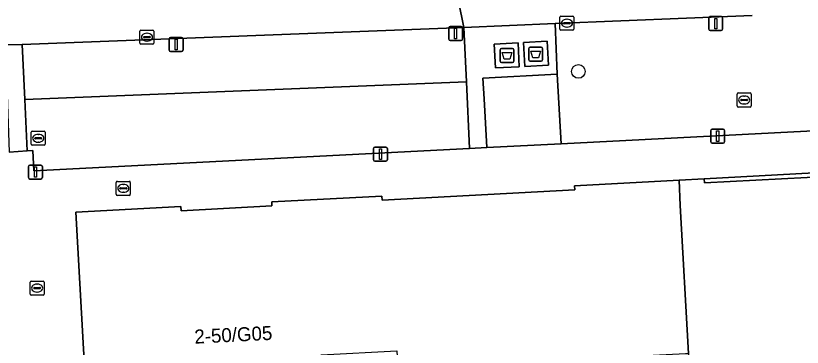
# Model space of a CAD drawing. Extents: x 161084 to 161928, y 385354 to 386522.
# Drawn here: x 161299.3 to 161355.5, y 386355.7 to 386379.4 of the extents above; entities that cross this region are included whole.
import ezdxf

# ---------------------------------------------------------------- set-up
doc = ezdxf.new("R2010")
doc.units = 0
for name, color, linetype in [('IMGEO_Afval_apart_plaats', 7, 'Continuous'), ('IMGEO_Boom', 7, 'Continuous'), ('IMGEO_Brandkraan', 7, 'Continuous'), ('IMGEO_Groenvoorziening', 7, 'Continuous'), ('IMGEO_Kolk', 7, 'Continuous'), ('IMGEO_Lichtmast', 7, 'Continuous'), ('IMGEO_Pand', 7, 'Continuous'), ('IMGEO_Pand_nummerreeks', 7, 'Continuous'), ('IMGEO_Parkeervlak_open', 7, 'Continuous'), ('IMGEO_Rijbaan_lokaal_open', 7, 'Continuous'), ('IMGEO_Rioolput', 7, 'Continuous'), ('IMGEO_Voetpad_gesloten', 7, 'Continuous'), ('IMGEO_Voetpad_open', 7, 'Continuous')]:
    doc.layers.add(name, color=color, linetype=linetype)

msp = doc.modelspace()

# ---------------------------------------------------------------- linework, layer by layer
at = {"layer": 'IMGEO_Afval_apart_plaats'}
for p, q in [((161336.056, 386377.146), (161336.846, 386377.146)), ((161336.846, 386377.146), (161336.056, 386377.146)), ((161333.911, 386376.149), (161333.911, 386376.949)), ((161333.911, 386376.949), (161333.911, 386376.149)), ((161334.011, 386377.049), (161334.801, 386377.049)), ((161334.801, 386377.049), (161334.011, 386377.049)), ((161334.901, 386376.949), (161334.901, 386376.149)), ((161334.901, 386376.149), (161334.901, 386376.949)), ((161335.956, 386376.246), (161335.956, 386377.046)), ((161335.956, 386377.046), (161335.956, 386376.246)), ((161336.946, 386377.046), (161336.946, 386376.246)), ((161336.946, 386376.246), (161336.946, 386377.046)), ((161334.801, 386376.049), (161334.011, 386376.049)), ((161334.011, 386376.049), (161334.801, 386376.049)), ((161336.846, 386376.146), (161336.056, 386376.146)), ((161336.056, 386376.146), (161336.846, 386376.146))]:
    msp.add_line(p, q, dxfattribs=at)
for points in [[(161334.054, 386376.763), (161334.758, 386376.763), (161334.609, 386376.293), (161334.203, 386376.293), (161334.054, 386376.763)], [(161336.099, 386376.86), (161336.803, 386376.86), (161336.654, 386376.39), (161336.248, 386376.39), (161336.099, 386376.86)]]:
    msp.add_lwpolyline(points, dxfattribs=at)
for centre, start, end in [((161336.056, 386377.046), 90, 180), ((161336.056, 386377.046), 90, 180), ((161336.846, 386377.046), 0, 90), ((161336.846, 386377.046), 360, 90), ((161334.011, 386376.949), 90, 180), ((161334.011, 386376.949), 90, 180), ((161334.801, 386376.949), 0, 90), ((161334.801, 386376.949), 360, 90), ((161334.011, 386376.149), 180, 270), ((161334.011, 386376.149), 180, 270), ((161334.801, 386376.149), 270, 0), ((161334.801, 386376.149), 270, 0), ((161336.056, 386376.246), 180, 270), ((161336.056, 386376.246), 180, 270), ((161336.846, 386376.246), 270, 0), ((161336.846, 386376.246), 270, 0)]:
    msp.add_arc(centre, 0.1, start, end, dxfattribs=at)
at = {"layer": 'IMGEO_Boom'}
msp.add_circle((161339.504, 386375.412), 0.489, dxfattribs=at)
at = {"layer": 'IMGEO_Brandkraan'}
for p, q in [((161306.547, 386367.564), (161307.399, 386367.564)), ((161306.472, 386366.638), (161306.472, 386367.49)), ((161306.731, 386367.058), (161306.731, 386367.07)), ((161307.169, 386367.021), (161306.771, 386367.021)), ((161306.774, 386367.107), (161307.172, 386367.107)), ((161306.96, 386367.344), (161306.985, 386367.344)), ((161307.215, 386367.07), (161307.215, 386367.058)), ((161307.473, 386367.49), (161307.473, 386366.638)), ((161307.399, 386366.564), (161306.547, 386366.564)), ((161306.983, 386366.784), (161306.958, 386366.784))]:
    msp.add_line(p, q, dxfattribs=at)
for points in [[(161306.547, 386367.564), (161307.399, 386367.564)], [(161306.472, 386366.638), (161306.472, 386367.49)], [(161307.473, 386367.49), (161307.473, 386366.638)], [(161307.399, 386366.564), (161306.547, 386366.564)]]:
    msp.add_lwpolyline(points, dxfattribs=at)
for centre, radius, start, end in [((161306.549, 386367.488), 0.0765, 91.552, 178.448), ((161306.549, 386367.488), 0.0765, 91.552, 178.448), ((161307.397, 386367.488), 0.0765, 1.552, 88.448), ((161307.397, 386367.488), 0.0765, 1.552, 88.448), ((161306.771, 386367.067), 0.0403, 85.8775, 175.7526), ((161306.768, 386367.057), 0.0366, 178.938, 274.7102), ((161307.172, 386367.064), 0.043, 264.8664, 352.4533), ((161307.176, 386367.069), 0.0386, 1.7309, 96.639), ((161306.549, 386366.64), 0.0765, 181.552, 268.448), ((161306.549, 386366.64), 0.0765, 181.552, 268.448), ((161307.397, 386366.64), 0.0765, 271.552, 358.448), ((161307.397, 386366.64), 0.0765, 271.552, 358.448)]:
    msp.add_arc(centre, radius, start, end, dxfattribs=at)
for centre, major_axis, ratio, start_param, end_param in [((161306.959, 386367.064), (-0.387, 0.002), 0.722429, 4.712389, 7.853982), ((161306.984, 386367.064), (-0.39, 0.002), 0.717154, 1.570796, 4.712389)]:
    msp.add_ellipse(centre, major_axis=major_axis, ratio=ratio, start_param=start_param, end_param=end_param, dxfattribs=at)
at = {"layer": 'IMGEO_Groenvoorziening'}
msp.add_lwpolyline([(161351.92, 386379.418), (161337.841, 386378.824), (161337.992, 386375.228), (161338.272, 386370.245), (161361.849, 386371.457), (161362.074, 386373.505), (161362.042, 386374.469), (161361.739, 386380.785), (161361.615, 386386.68)], dxfattribs=at)
for points in [[(161299.928, 386373.404), (161331.504, 386374.68), (161331.322, 386378.549), (161299.74, 386377.342)], [(161337.992, 386375.228), (161332.679, 386374.941), (161332.763, 386373.46), (161332.961, 386369.972), (161338.272, 386370.245)], [(161300.102, 386369.749), (161300.492, 386369.769), (161300.584, 386368.307), (161331.727, 386369.908), (161331.504, 386374.68), (161299.928, 386373.404)], [(161357.697, 386367.934), (161357.681, 386368.234), (161348.494, 386367.751), (161348.51, 386367.451)]]:
    msp.add_lwpolyline(points, close=True, dxfattribs=at)
at = {"layer": 'IMGEO_Kolk'}
for p, q in [((161338.26, 386379.36), (161339.112, 386379.36)), ((161338.185, 386378.434), (161338.185, 386379.286)), ((161338.444, 386378.854), (161338.444, 386378.866)), ((161338.882, 386378.817), (161338.484, 386378.817)), ((161338.487, 386378.903), (161338.885, 386378.903)), ((161338.673, 386379.14), (161338.698, 386379.14)), ((161338.928, 386378.866), (161338.928, 386378.854)), ((161339.186, 386379.286), (161339.186, 386378.434)), ((161308.161, 386377.436), (161308.161, 386378.288)), ((161308.236, 386378.362), (161309.088, 386378.362)), ((161309.162, 386378.288), (161309.162, 386377.436)), ((161339.112, 386378.36), (161338.26, 386378.36)), ((161338.696, 386378.58), (161338.671, 386378.58)), ((161308.42, 386377.856), (161308.42, 386377.868)), ((161308.858, 386377.819), (161308.46, 386377.819)), ((161308.463, 386377.905), (161308.861, 386377.905)), ((161308.649, 386378.142), (161308.674, 386378.142)), ((161308.904, 386377.868), (161308.904, 386377.856)), ((161309.088, 386377.362), (161308.236, 386377.362)), ((161308.672, 386377.582), (161308.647, 386377.582)), ((161300.308, 386359.516), (161300.308, 386360.368)), ((161300.383, 386360.442), (161301.235, 386360.442)), ((161300.796, 386360.222), (161300.821, 386360.222)), ((161301.309, 386360.368), (161301.309, 386359.516)), ((161300.567, 386359.936), (161300.567, 386359.948)), ((161301.005, 386359.899), (161300.607, 386359.899)), ((161300.61, 386359.985), (161301.008, 386359.985)), ((161300.819, 386359.662), (161300.794, 386359.662)), ((161301.051, 386359.948), (161301.051, 386359.936)), ((161301.235, 386359.442), (161300.383, 386359.442))]:
    msp.add_line(p, q, dxfattribs=at)
for points in [[(161338.26, 386379.36), (161339.112, 386379.36)], [(161338.185, 386378.434), (161338.185, 386379.286)], [(161339.186, 386379.286), (161339.186, 386378.434)], [(161308.161, 386377.436), (161308.161, 386378.288)], [(161308.236, 386378.362), (161309.088, 386378.362)], [(161309.162, 386378.288), (161309.162, 386377.436)], [(161339.112, 386378.36), (161338.26, 386378.36)], [(161309.088, 386377.362), (161308.236, 386377.362)], [(161300.308, 386359.516), (161300.308, 386360.368)], [(161300.383, 386360.442), (161301.235, 386360.442)], [(161301.309, 386360.368), (161301.309, 386359.516)], [(161301.235, 386359.442), (161300.383, 386359.442)]]:
    msp.add_lwpolyline(points, dxfattribs=at)
for centre, radius, start, end in [((161338.262, 386379.284), 0.0765, 91.552, 178.448), ((161338.262, 386379.284), 0.0765, 91.552, 178.448), ((161339.11, 386379.284), 0.0765, 1.552, 88.448), ((161339.11, 386379.284), 0.0765, 1.552, 88.448), ((161338.484, 386378.863), 0.0403, 85.8775, 175.7526), ((161338.481, 386378.853), 0.0366, 178.938, 274.7102), ((161338.885, 386378.86), 0.043, 264.8664, 352.4533), ((161338.889, 386378.865), 0.0386, 1.7309, 96.639), ((161308.238, 386378.286), 0.0765, 91.552, 178.448), ((161308.238, 386378.286), 0.0765, 91.552, 178.448), ((161309.086, 386378.286), 0.0765, 1.552, 88.448), ((161309.086, 386378.286), 0.0765, 1.552, 88.448), ((161338.262, 386378.436), 0.0765, 181.552, 268.448), ((161338.262, 386378.436), 0.0765, 181.552, 268.448), ((161339.11, 386378.436), 0.0765, 271.552, 358.448), ((161339.11, 386378.436), 0.0765, 271.552, 358.448), ((161308.46, 386377.865), 0.0403, 85.8775, 175.7526), ((161308.457, 386377.855), 0.0366, 178.938, 274.7102), ((161308.861, 386377.862), 0.043, 264.8664, 352.4533), ((161308.865, 386377.867), 0.0386, 1.7309, 96.639), ((161308.238, 386377.438), 0.0765, 181.552, 268.448), ((161308.238, 386377.438), 0.0765, 181.552, 268.448), ((161309.086, 386377.438), 0.0765, 271.552, 358.448), ((161309.086, 386377.438), 0.0765, 271.552, 358.448), ((161300.385, 386360.366), 0.0765, 91.552, 178.448), ((161300.385, 386360.366), 0.0765, 91.552, 178.448), ((161301.233, 386360.366), 0.0765, 1.552, 88.448), ((161301.233, 386360.366), 0.0765, 1.552, 88.448), ((161300.607, 386359.945), 0.0403, 85.8775, 175.7526), ((161300.604, 386359.935), 0.0366, 178.938, 274.7102), ((161301.008, 386359.942), 0.043, 264.8664, 352.4533), ((161301.012, 386359.947), 0.0386, 1.7309, 96.639), ((161300.385, 386359.518), 0.0765, 181.552, 268.448), ((161300.385, 386359.518), 0.0765, 181.552, 268.448), ((161301.233, 386359.518), 0.0765, 271.552, 358.448), ((161301.233, 386359.518), 0.0765, 271.552, 358.448)]:
    msp.add_arc(centre, radius, start, end, dxfattribs=at)
for centre, major_axis, ratio, start_param, end_param in [((161338.672, 386378.86), (-0.387, 0.002), 0.722429, 4.712389, 7.853982), ((161338.697, 386378.86), (-0.39, 0.002), 0.717154, 1.570796, 4.712389), ((161308.648, 386377.862), (-0.387, 0.002), 0.722429, 4.712389, 7.853982), ((161308.673, 386377.862), (-0.39, 0.002), 0.717154, 1.570796, 4.712389), ((161300.795, 386359.942), (-0.387, 0.002), 0.722429, 4.712389, 7.853982), ((161300.82, 386359.942), (-0.39, 0.002), 0.717154, 1.570796, 4.712389)]:
    msp.add_ellipse(centre, major_axis=major_axis, ratio=ratio, start_param=start_param, end_param=end_param, dxfattribs=at)
at = {"layer": 'IMGEO_Lichtmast'}
for p, q in [((161348.929, 386379.329), (161349.719, 386379.329)), ((161349.719, 386379.329), (161348.929, 386379.329)), ((161348.829, 386378.429), (161348.829, 386379.229)), ((161348.829, 386379.229), (161348.829, 386378.429)), ((161349.819, 386379.229), (161349.819, 386378.429)), ((161349.819, 386378.429), (161349.819, 386379.229)), ((161330.233, 386377.718), (161330.233, 386378.518)), ((161330.233, 386378.518), (161330.233, 386377.718)), ((161330.333, 386378.618), (161331.123, 386378.618)), ((161331.123, 386378.618), (161330.333, 386378.618)), ((161331.223, 386378.518), (161331.223, 386377.718)), ((161331.223, 386377.718), (161331.223, 386378.518)), ((161349.719, 386378.329), (161348.929, 386378.329)), ((161348.929, 386378.329), (161349.719, 386378.329)), ((161310.252, 386376.931), (161310.252, 386377.731)), ((161310.252, 386377.731), (161310.252, 386376.931)), ((161310.352, 386377.831), (161311.142, 386377.831)), ((161311.142, 386377.831), (161310.352, 386377.831)), ((161311.242, 386377.731), (161311.242, 386376.931)), ((161311.242, 386376.931), (161311.242, 386377.731)), ((161331.123, 386377.618), (161330.333, 386377.618)), ((161330.333, 386377.618), (161331.123, 386377.618)), ((161311.142, 386376.831), (161310.352, 386376.831)), ((161310.352, 386376.831), (161311.142, 386376.831)), ((161348.969, 386370.385), (161348.969, 386371.185)), ((161348.969, 386371.185), (161348.969, 386370.385)), ((161349.069, 386371.285), (161349.859, 386371.285)), ((161349.859, 386371.285), (161349.069, 386371.285)), ((161349.959, 386371.185), (161349.959, 386370.385)), ((161349.959, 386370.385), (161349.959, 386371.185)), ((161324.857, 386369.107), (161324.857, 386369.907)), ((161324.857, 386369.907), (161324.857, 386369.107)), ((161324.957, 386370.007), (161325.747, 386370.007)), ((161325.747, 386370.007), (161324.957, 386370.007)), ((161325.847, 386369.907), (161325.847, 386369.107)), ((161325.847, 386369.107), (161325.847, 386369.907)), ((161349.859, 386370.285), (161349.069, 386370.285)), ((161349.069, 386370.285), (161349.859, 386370.285)), ((161300.296, 386368.728), (161301.086, 386368.728)), ((161301.086, 386368.728), (161300.296, 386368.728)), ((161325.747, 386369.007), (161324.957, 386369.007)), ((161324.957, 386369.007), (161325.747, 386369.007)), ((161300.196, 386367.828), (161300.196, 386368.628)), ((161300.196, 386368.628), (161300.196, 386367.828)), ((161301.186, 386368.628), (161301.186, 386367.828)), ((161301.186, 386367.828), (161301.186, 386368.628)), ((161301.086, 386367.728), (161300.296, 386367.728)), ((161300.296, 386367.728), (161301.086, 386367.728))]:
    msp.add_line(p, q, dxfattribs=at)
for points in [[(161349.249, 386379.204), (161349.399, 386379.204), (161349.399, 386378.454), (161349.249, 386378.454), (161349.249, 386379.204)], [(161330.653, 386378.493), (161330.803, 386378.493), (161330.803, 386377.743), (161330.653, 386377.743), (161330.653, 386378.493)], [(161310.672, 386377.706), (161310.822, 386377.706), (161310.822, 386376.956), (161310.672, 386376.956), (161310.672, 386377.706)], [(161349.389, 386371.16), (161349.539, 386371.16), (161349.539, 386370.41), (161349.389, 386370.41), (161349.389, 386371.16)], [(161325.277, 386369.882), (161325.427, 386369.882), (161325.427, 386369.132), (161325.277, 386369.132), (161325.277, 386369.882)], [(161300.616, 386368.603), (161300.766, 386368.603), (161300.766, 386367.853), (161300.616, 386367.853), (161300.616, 386368.603)]]:
    msp.add_lwpolyline(points, dxfattribs=at)
for centre, start, end in [((161348.929, 386379.229), 90, 180), ((161348.929, 386379.229), 90, 180), ((161349.719, 386379.229), 0, 90), ((161349.719, 386379.229), 360, 90), ((161330.333, 386378.518), 90, 180), ((161330.333, 386378.518), 90, 180), ((161331.123, 386378.518), 0, 90), ((161331.123, 386378.518), 360, 90), ((161348.929, 386378.429), 180, 270), ((161348.929, 386378.429), 180, 270), ((161349.719, 386378.429), 270, 0), ((161349.719, 386378.429), 270, 0), ((161310.352, 386377.731), 90, 180), ((161310.352, 386377.731), 90, 180), ((161311.142, 386377.731), 0, 90), ((161311.142, 386377.731), 360, 90), ((161330.333, 386377.718), 180, 270), ((161330.333, 386377.718), 180, 270), ((161331.123, 386377.718), 270, 0), ((161331.123, 386377.718), 270, 0), ((161310.352, 386376.931), 180, 270), ((161310.352, 386376.931), 180, 270), ((161311.142, 386376.931), 270, 0), ((161311.142, 386376.931), 270, 0), ((161349.069, 386371.185), 90, 180), ((161349.069, 386371.185), 90, 180), ((161349.859, 386371.185), 0, 90), ((161349.859, 386371.185), 360, 90), ((161349.069, 386370.385), 180, 270), ((161349.069, 386370.385), 180, 270), ((161349.859, 386370.385), 270, 0), ((161349.859, 386370.385), 270, 0), ((161324.957, 386369.907), 90, 180), ((161324.957, 386369.907), 90, 180), ((161325.747, 386369.907), 0, 90), ((161325.747, 386369.907), 360, 90), ((161300.296, 386368.628), 90, 180), ((161300.296, 386368.628), 90, 180), ((161301.086, 386368.628), 0, 90), ((161301.086, 386368.628), 360, 90), ((161324.957, 386369.107), 180, 270), ((161324.957, 386369.107), 180, 270), ((161325.747, 386369.107), 270, 0), ((161325.747, 386369.107), 270, 0), ((161300.296, 386367.828), 180, 270), ((161300.296, 386367.828), 180, 270), ((161301.086, 386367.828), 270, 0), ((161301.086, 386367.828), 270, 0)]:
    msp.add_arc(centre, 0.1, start, end, dxfattribs=at)
at = {"layer": 'IMGEO_Pand'}
msp.add_lwpolyline([(161346.779, 386365.837), (161346.719, 386367.639), (161339.227, 386367.243), (161339.243, 386366.953), (161325.473, 386366.222), (161325.464, 386366.514), (161317.579, 386366.101), (161317.594, 386365.811), (161311.111, 386365.458), (161311.09, 386365.763), (161303.57, 386365.365), (161304.261, 386353.048), (161304.538, 386353.062), (161321.169, 386353.919), (161321.121, 386355.179), (161326.533, 386355.462), (161326.599, 386354.2), (161326.613, 386353.959), (161326.815, 386353.965), (161326.805, 386354.22), (161347.159, 386355.262), (161347.388, 386355.274)], close=True, dxfattribs=at)
at = {"layer": 'IMGEO_Parkeervlak_open'}
msp.add_lwpolyline([(161357.697, 386367.934), (161348.51, 386367.451), (161348.494, 386367.751), (161346.719, 386367.639), (161346.779, 386365.837), (161347.388, 386355.274), (161347.958, 386344.818), (161353.326, 386345.124), (161353.309, 386345.424), (161358.9, 386345.743)], close=True, dxfattribs=at)
at = {"layer": 'IMGEO_Rijbaan_lokaal_open'}
for points in [[(161224.335, 386374.627), (161256.92, 386375.802), (161258.117, 386375.838), (161298.54, 386377.316), (161299.74, 386377.342), (161331.322, 386378.549), (161330.132, 386384.464)], [(161338.302, 386384.775), (161330.132, 386384.464), (161331.322, 386378.549), (161337.841, 386378.824), (161351.92, 386379.418)]]:
    msp.add_lwpolyline(points, dxfattribs=at)
at = {"layer": 'IMGEO_Rioolput'}
for p, q in [((161350.857, 386372.947), (161350.857, 386373.799)), ((161350.932, 386373.873), (161351.784, 386373.873)), ((161351.858, 386373.799), (161351.858, 386372.947)), ((161351.116, 386373.367), (161351.116, 386373.379)), ((161351.554, 386373.33), (161351.156, 386373.33)), ((161351.159, 386373.416), (161351.557, 386373.416)), ((161351.345, 386373.653), (161351.37, 386373.653)), ((161351.6, 386373.379), (161351.6, 386373.367)), ((161351.784, 386372.873), (161350.932, 386372.873)), ((161351.368, 386373.093), (161351.343, 386373.093)), ((161300.391, 386370.215), (161300.391, 386371.067)), ((161300.466, 386371.141), (161301.318, 386371.141)), ((161300.879, 386370.921), (161300.904, 386370.921)), ((161301.392, 386371.067), (161301.392, 386370.215)), ((161300.65, 386370.635), (161300.65, 386370.647)), ((161301.088, 386370.598), (161300.69, 386370.598)), ((161300.693, 386370.684), (161301.091, 386370.684)), ((161300.902, 386370.361), (161300.877, 386370.361)), ((161301.134, 386370.647), (161301.134, 386370.635)), ((161301.318, 386370.141), (161300.466, 386370.141))]:
    msp.add_line(p, q, dxfattribs=at)
for points in [[(161350.857, 386372.947), (161350.857, 386373.799)], [(161350.932, 386373.873), (161351.784, 386373.873)], [(161351.858, 386373.799), (161351.858, 386372.947)], [(161351.784, 386372.873), (161350.932, 386372.873)], [(161300.391, 386370.215), (161300.391, 386371.067)], [(161300.466, 386371.141), (161301.318, 386371.141)], [(161301.392, 386371.067), (161301.392, 386370.215)], [(161301.318, 386370.141), (161300.466, 386370.141)]]:
    msp.add_lwpolyline(points, dxfattribs=at)
for centre, radius, start, end in [((161350.934, 386373.797), 0.0765, 91.552, 178.448), ((161350.934, 386373.797), 0.0765, 91.552, 178.448), ((161351.782, 386373.797), 0.0765, 1.552, 88.448), ((161351.782, 386373.797), 0.0765, 1.552, 88.448), ((161351.156, 386373.376), 0.0403, 85.8775, 175.7526), ((161351.153, 386373.366), 0.0366, 178.938, 274.7102), ((161351.557, 386373.373), 0.043, 264.8664, 352.4533), ((161351.561, 386373.378), 0.0386, 1.7309, 96.639), ((161350.934, 386372.949), 0.0765, 181.552, 268.448), ((161350.934, 386372.949), 0.0765, 181.552, 268.448), ((161351.782, 386372.949), 0.0765, 271.552, 358.448), ((161351.782, 386372.949), 0.0765, 271.552, 358.448), ((161300.468, 386371.065), 0.0765, 91.552, 178.448), ((161300.468, 386371.065), 0.0765, 91.552, 178.448), ((161301.316, 386371.065), 0.0765, 1.552, 88.448), ((161301.316, 386371.065), 0.0765, 1.552, 88.448), ((161300.69, 386370.644), 0.0403, 85.8775, 175.7526), ((161300.687, 386370.634), 0.0366, 178.938, 274.7102), ((161301.091, 386370.641), 0.043, 264.8664, 352.4533), ((161301.095, 386370.646), 0.0386, 1.7309, 96.639), ((161300.468, 386370.217), 0.0765, 181.552, 268.448), ((161300.468, 386370.217), 0.0765, 181.552, 268.448), ((161301.316, 386370.217), 0.0765, 271.552, 358.448), ((161301.316, 386370.217), 0.0765, 271.552, 358.448)]:
    msp.add_arc(centre, radius, start, end, dxfattribs=at)
for centre, major_axis, ratio, start_param, end_param in [((161351.344, 386373.373), (-0.387, 0.002), 0.722429, 4.712389, 7.853982), ((161351.369, 386373.373), (-0.39, 0.002), 0.717154, 1.570796, 4.712389), ((161300.878, 386370.641), (-0.387, 0.002), 0.722429, 4.712389, 7.853982), ((161300.903, 386370.641), (-0.39, 0.002), 0.717154, 1.570796, 4.712389)]:
    msp.add_ellipse(centre, major_axis=major_axis, ratio=ratio, start_param=start_param, end_param=end_param, dxfattribs=at)
at = {"layer": 'IMGEO_Voetpad_gesloten'}
for points in [[(161335.189, 386377.456), (161333.487, 386377.371), (161333.572, 386375.663), (161335.274, 386375.748)], [(161337.27, 386377.568), (161335.587, 386377.48), (161335.676, 386375.774), (161337.359, 386375.862)]]:
    msp.add_lwpolyline(points, close=True, dxfattribs=at)
at = {"layer": 'IMGEO_Voetpad_open'}
for points in [[(161331.727, 386369.908), (161332.961, 386369.972), (161332.763, 386373.46), (161332.679, 386374.941), (161337.992, 386375.228), (161337.841, 386378.824), (161331.322, 386378.549), (161331.504, 386374.68)], [(161298.54, 386377.316), (161298.668, 386373.771), (161298.817, 386369.638), (161300.102, 386369.749), (161299.928, 386373.404), (161299.74, 386377.342)], [(161335.274, 386375.748), (161333.572, 386375.663), (161333.487, 386377.371), (161335.189, 386377.456)], [(161335.676, 386375.774), (161335.587, 386377.48), (161337.27, 386377.568), (161337.359, 386375.862)]]:
    msp.add_lwpolyline(points, close=True, dxfattribs=at)
for points in [[(161361.849, 386371.457), (161338.272, 386370.245), (161332.961, 386369.972), (161331.727, 386369.908), (161300.584, 386368.307), (161300.492, 386369.769), (161300.102, 386369.749), (161298.817, 386369.638)], [(161298.819, 386342.236), (161304.817, 386342.596), (161304.261, 386353.048), (161303.57, 386365.365), (161311.09, 386365.763), (161311.111, 386365.458), (161317.594, 386365.811), (161317.579, 386366.101), (161325.464, 386366.514), (161325.473, 386366.222), (161339.243, 386366.953), (161339.227, 386367.243), (161346.719, 386367.639), (161348.494, 386367.751), (161357.681, 386368.234)]]:
    msp.add_lwpolyline(points, dxfattribs=at)

# ---------------------------------------------------------------- texts
at = {"layer": 'IMGEO_Pand_nummerreeks'}
msp.add_text('2-50/G05', height=1, rotation=2.8762, dxfattribs=at).set_placement((161312.077, 386355.969))

doc.saveas('drawing.dxf')
